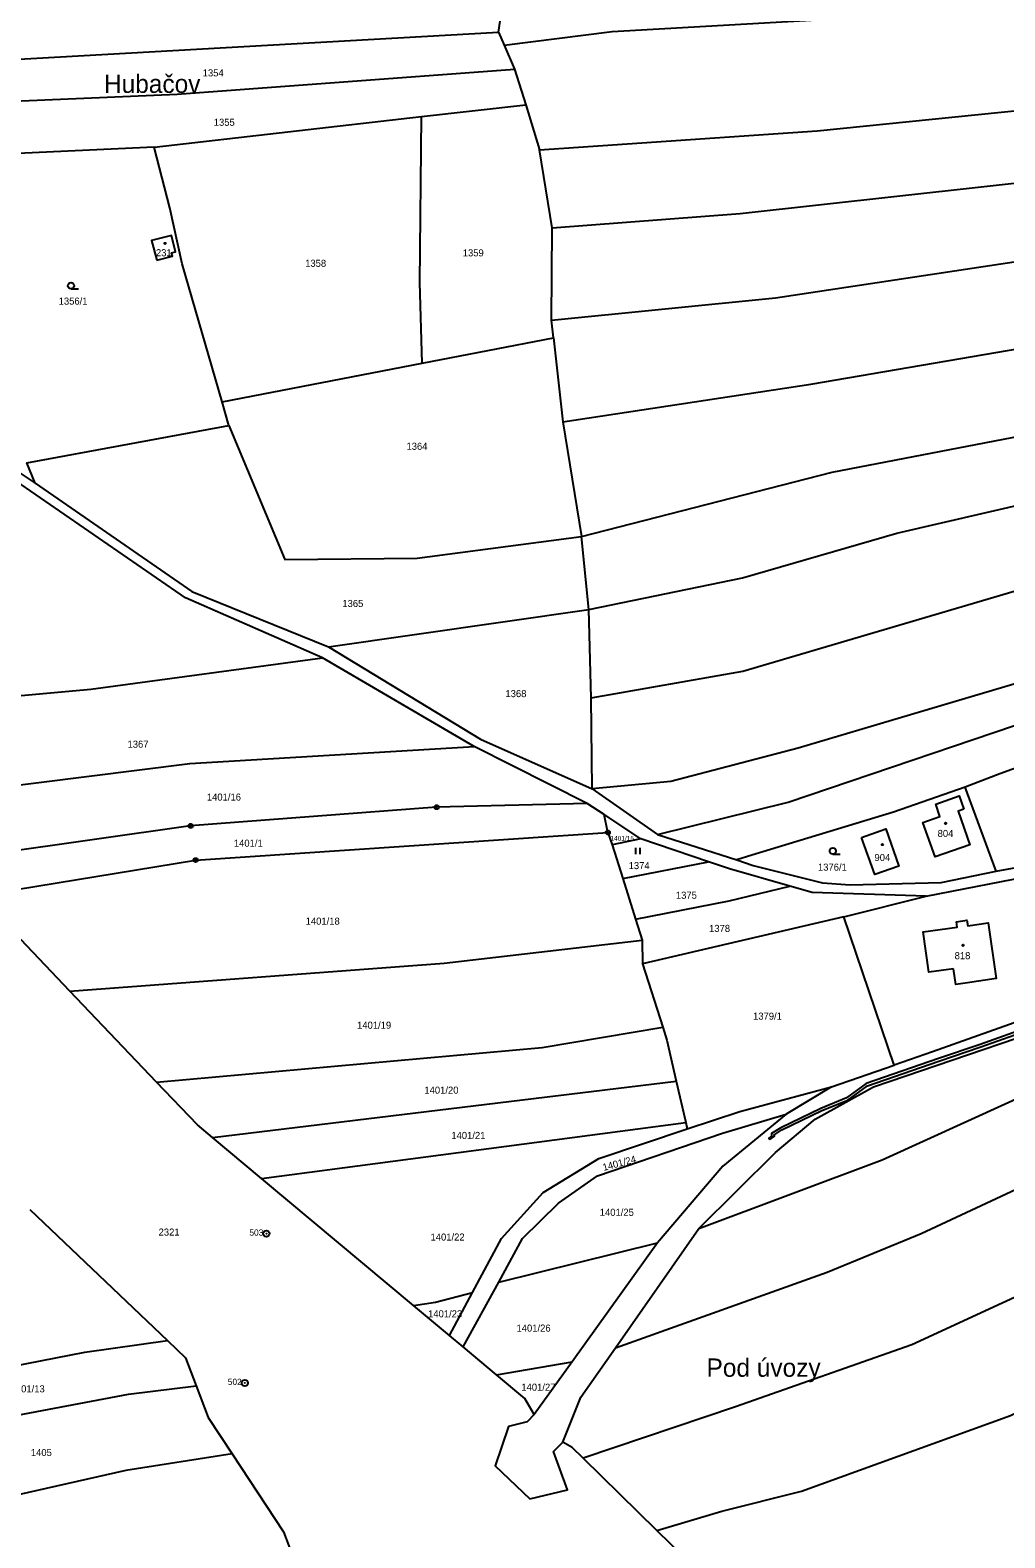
# Model space of a CAD drawing. Extents: x -725728 to -720881, y -1068679 to -1063504.
# Drawn here: x -723536.2 to -723301.5, y -1065835.7 to -1065472.5 of the extents above; entities that cross this region are included whole.
import ezdxf

# ---------------------------------------------------------------- set-up
doc = ezdxf.new("R2010")
doc.units = 0
for name, color, linetype in [('Hranice parcel', 7, 'Continuous'), ('Parcelní čísla', 7, 'Continuous'), ('Pop  PČ popisy', 7, 'Continuous'), ('Věcná břemena k části', 7, 'Continuous'), ('Značky bodu BP', 7, 'Continuous'), ('Značky budov', 7, 'Continuous'), ('Značky kultur', 7, 'Continuous')]:
    doc.layers.add(name, color=color, linetype=linetype)

# ---------------------------------------------------------------- blocks, each defined once
blk = doc.blocks.new('4.02_3')
at = {"layer": 'Značky budov'}
blk.add_circle((-0.001, 0), 0.0175, dxfattribs=at)
blk = doc.blocks.new('4.02_4')
at = {"layer": 'Značky budov'}
blk.add_circle((-0.001, 0), 0.0175, dxfattribs=at)
blk = doc.blocks.new('3.04_2')
at = {"layer": 'Značky kultur'}
blk.add_line((0.001, 0), (0.176, 0), dxfattribs=at)
blk.add_circle((0.001, 0.075), 0.075, dxfattribs=at)
blk = doc.blocks.new('3.06_1')
at = {"layer": 'Značky kultur'}
for p, q in [((-0.051, 0), (-0.051, 0.15)), ((0.049, 0), (0.049, 0.15))]:
    blk.add_line(p, q, dxfattribs=at)
blk = doc.blocks.new('1.01_2')
at = {"layer": 'Značky bodu BP'}
for radius in [0.075, 0.003]:
    blk.add_circle((0, 0), radius, dxfattribs=at)
blk = doc.blocks.new('1.01_1')
at = {"layer": 'Značky bodu BP'}
for radius in [0.075, 0.003]:
    blk.add_circle((0, 0), radius, dxfattribs=at)
blk = doc.blocks.new('1.05_1')
at = {"layer": 'Značky bodu BP'}
for radius in [0.05, 0.00303]:
    blk.add_circle((0, 0), radius, dxfattribs=at)

msp = doc.modelspace()

# ---------------------------------------------------------------- linework, layer by layer
at = {"layer": 'Hranice parcel'}
for p, q in [((-723423.4, -1065472.98), (-723422.33, -1065465.57)), ((-723423.4, -1065472.98), (-723422.04, -1065476.18)), ((-723422.04, -1065476.18), (-723419.59, -1065481.95)), ((-723419.59, -1065481.95), (-723416.85, -1065490.51)), ((-723441.96, -1065493.35), (-723416.85, -1065490.51)), ((-723416.85, -1065490.51), (-723413.54, -1065501.35)), ((-723506.36, -1065500.73), (-723441.96, -1065493.35)), ((-723506.36, -1065500.73), (-723557.53, -1065503.05)), ((-723502.54, -1065515.35), (-723506.36, -1065500.73)), ((-723410.54, -1065520.16), (-723413.54, -1065501.35)), ((-723499.64, -1065528.86), (-723502.54, -1065515.35)), ((-723410.68, -1065542.42), (-723410.54, -1065520.16)), ((-723489.97, -1065562.1), (-723499.64, -1065528.86)), ((-723410.21, -1065546.63), (-723410.68, -1065542.42)), ((-723441.79, -1065552.75), (-723410.21, -1065546.63)), ((-723410.21, -1065546.63), (-723407.93, -1065566.89)), ((-723489.97, -1065562.1), (-723441.79, -1065552.75)), ((-723488.33, -1065567.75), (-723489.97, -1065562.1)), ((-723407.93, -1065566.89), (-723403.45, -1065594.49)), ((-723541.95, -1065576.97), (-723535.01, -1065581.63)), ((-723401.64, -1065612.11), (-723403.45, -1065594.49)), ((-723464.37, -1065621.12), (-723401.64, -1065612.11)), ((-723401.11, -1065633.37), (-723401.64, -1065612.11)), ((-723429.27, -1065645.13), (-723465.81, -1065623.73)), ((-723400.89, -1065655.32), (-723401.11, -1065633.37)), ((-723402.04, -1065658.8), (-723429.27, -1065645.13)), ((-723400.89, -1065655.32), (-723385.13, -1065666.28)), ((-723303.57, -1065675.15), (-723311.01, -1065654.88)), ((-723398.02, -1065661.51), (-723402.04, -1065658.8)), ((-723389.18, -1065667.31), (-723398.02, -1065661.51)), ((-723397.08, -1065665.81), (-723398.02, -1065661.51)), ((-723497.58, -1065664.22), (-723556.58, -1065672.6)), ((-723496.37, -1065672.46), (-723397.08, -1065665.81)), ((-723397.08, -1065665.81), (-723396.08, -1065668.81)), ((-723389.18, -1065667.31), (-723396.08, -1065668.81)), ((-723396.08, -1065668.81), (-723393.52, -1065676.89)), ((-723372.85, -1065672.85), (-723389.18, -1065667.31)), ((-723385.13, -1065666.28), (-723366.06, -1065672.38)), ((-723548.52, -1065681.06), (-723496.37, -1065672.46)), ((-723393.52, -1065676.89), (-723372.85, -1065672.85)), ((-723320.41, -1065681.13), (-723290.73, -1065675.34)), ((-723393.52, -1065676.89), (-723390.41, -1065686.71)), ((-723526.63, -1065704.04), (-723548.52, -1065681.06)), ((-723340.24, -1065686.11), (-723320.41, -1065681.13)), ((-723390.41, -1065686.71), (-723388.82, -1065691.74)), ((-723340.24, -1065686.11), (-723388.79, -1065697.48)), ((-723328.18, -1065721.89), (-723340.24, -1065686.11)), ((-723388.82, -1065691.74), (-723388.79, -1065697.48)), ((-723388.79, -1065697.48), (-723383.89, -1065712.68)), ((-723505.76, -1065725.94), (-723526.63, -1065704.04)), ((-723343.27, -1065727.11), (-723328.18, -1065721.89)), ((-723492.33, -1065739.26), (-723380.61, -1065725.71)), ((-723380.61, -1065725.71), (-723378.33, -1065735.65)), ((-723343.27, -1065727.11), (-723354.15, -1065733.64)), ((-723480.48, -1065749.16), (-723378.33, -1065735.65)), ((-723378.33, -1065735.65), (-723377.97, -1065737.2)), ((-723480.48, -1065749.16), (-723492.33, -1065739.26)), ((-723443.91, -1065779.73), (-723480.48, -1065749.16)), ((-723536.28, -1065756.6), (-723503.17, -1065788.19)), ((-723395.25, -1065789.95), (-723375.16, -1065761.21)), ((-723423.38, -1065774.13), (-723385.17, -1065764.67)), ((-723385.17, -1065764.67), (-723405.71, -1065793.3)), ((-723431.93, -1065789.75), (-723423.38, -1065774.13)), ((-723435.24, -1065786.98), (-723429.7, -1065776.67)), ((-723435.24, -1065786.98), (-723443.91, -1065779.73)), ((-723431.93, -1065789.75), (-723435.24, -1065786.98)), ((-723423.94, -1065796.43), (-723431.93, -1065789.75)), ((-723423.94, -1065796.43), (-723405.71, -1065793.3)), ((-723405.71, -1065793.3), (-723414.84, -1065806.03)), ((-723385.27, -1065833.93), (-723403.06, -1065816.51)), ((-723367.44, -1065851.39), (-723385.27, -1065833.93))]:
    msp.add_line(p, q, dxfattribs=at)
for points in [[(-723422.04, -1065476.18), (-723396.09, -1065472.82), (-723288.9, -1065466.78)], [(-723557.46, -1065480.58), (-723490.43, -1065476.78), (-723423.4, -1065472.98)], [(-723413.54, -1065501.35), (-723346.72, -1065496.78), (-723274.68, -1065489.49), (-723190.29, -1065482.77), (-723133.19, -1065477.93), (-723095.41, -1065478.09)], [(-723555.25, -1065490.3), (-723500.83, -1065487.96), (-723419.59, -1065481.95)], [(-723441.79, -1065552.75), (-723442.35, -1065533.3), (-723441.96, -1065493.35)], [(-723410.54, -1065520.16), (-723365.24, -1065516.68), (-723230.31, -1065501.75), (-723178.1, -1065495.17), (-723133.57, -1065491.29), (-723096.09, -1065491.43)], [(-723410.68, -1065542.42), (-723356.7, -1065537.04), (-723263.61, -1065522.98), (-723226.04, -1065516.46)], [(-723505.68, -1065527.96), (-723501.94, -1065526.97), (-723502.14, -1065526.21), (-723501.19, -1065525.97), (-723502.21, -1065521.98), (-723507.01, -1065523.21), (-723505.68, -1065527.96)], [(-723407.93, -1065566.89), (-723348.2, -1065557.82), (-723229.1, -1065537.41), (-723159.25, -1065526.94), (-723101.43, -1065522.18), (-723089.81, -1065521.6)], [(-723403.45, -1065594.49), (-723343.1, -1065579.03), (-723219.26, -1065555.17), (-723166.8, -1065546.61), (-723131.11, -1065542.66)], [(-723401.64, -1065612.11), (-723364.69, -1065604.44), (-723327.5, -1065593.69), (-723229.63, -1065571.05), (-723139.93, -1065559.19)], [(-723535.01, -1065581.63), (-723536.99, -1065576.78), (-723488.33, -1065567.75)], [(-723488.33, -1065567.75), (-723474.89, -1065600.09), (-723443.02, -1065599.76), (-723403.45, -1065594.49)], [(-723401.11, -1065633.37), (-723364.55, -1065626.94), (-723299.21, -1065607.7), (-723230.6, -1065588.94), (-723188.2, -1065580.6), (-723145.27, -1065574.43)], [(-723465.81, -1065623.73), (-723498.82, -1065609.29), (-723547.79, -1065575.57)], [(-723535.01, -1065581.63), (-723497.24, -1065607.77), (-723464.37, -1065621.12)], [(-723151.36, -1065591.81), (-723213.24, -1065605.36), (-723270.08, -1065621.42), (-723351.25, -1065645.47), (-723381.94, -1065653.54), (-723400.89, -1065655.32)], [(-723385.13, -1065666.28), (-723353.66, -1065658.49), (-723279.28, -1065633.33), (-723213.33, -1065612.85), (-723154.36, -1065600.38)], [(-723464.37, -1065621.12), (-723427.75, -1065643.33), (-723400.89, -1065655.32)], [(-723592.17, -1065637.69), (-723521.62, -1065631.25), (-723465.81, -1065623.73)], [(-723570.55, -1065658.33), (-723497.76, -1065649.2), (-723429.27, -1065645.13)], [(-723281.33, -1065643.98), (-723302.73, -1065651.66), (-723311.01, -1065654.88)], [(-723311.01, -1065654.88), (-723328.27, -1065660.95), (-723362.42, -1065671.26), (-723366.06, -1065672.38)], [(-723311.34, -1065660.22), (-723312.77, -1065660.71), (-723309.93, -1065668.76), (-723318.26, -1065671.68), (-723321.22, -1065663.37), (-723317.17, -1065661.93), (-723318.15, -1065659.03), (-723312.5, -1065657.01), (-723311.34, -1065660.22)], [(-723402.04, -1065658.8), (-723438.35, -1065659.73), (-723497.58, -1065664.22)], [(-723336.02, -1065667), (-723330.17, -1065664.93), (-723326.99, -1065673.89), (-723332.84, -1065675.96), (-723336.02, -1065667)], [(-723303.57, -1065675.15), (-723288.22, -1065672.32), (-723272.9, -1065667.37)], [(-723366.06, -1065672.38), (-723362.12, -1065673.74), (-723345.4, -1065677.98), (-723338.74, -1065678.43), (-723316.85, -1065677.88), (-723303.57, -1065675.15)], [(-723353.26, -1065678.74), (-723367.76, -1065674.57), (-723372.85, -1065672.85)], [(-723390.41, -1065686.71), (-723367.92, -1065682.28), (-723353.26, -1065678.74)], [(-723320.41, -1065681.13), (-723347.88, -1065680.29), (-723353.26, -1065678.74)], [(-723313.85, -1065698.68), (-723319.78, -1065699.49), (-723321.16, -1065689.78), (-723312.94, -1065688.64), (-723313.13, -1065687.31), (-723310.64, -1065686.96), (-723310.42, -1065688.31), (-723305.52, -1065687.58), (-723303.58, -1065701.02), (-723310.49, -1065702.02), (-723313.3, -1065702.41), (-723313.85, -1065698.68)], [(-723395.25, -1065789.95), (-723344.29, -1065771.77), (-723321.66, -1065762.4), (-723207.4, -1065709.11), (-723157.01, -1065687.72)], [(-723526.63, -1065704.04), (-723436.5, -1065697.3), (-723388.82, -1065691.74)], [(-723375.16, -1065761.21), (-723356.74, -1065742.88), (-723347.19, -1065734.87), (-723333.14, -1065727.12), (-723276.05, -1065707.69), (-723253.01, -1065697.35), (-723245.59, -1065692.62)], [(-723282.08, -1065701.49), (-723280.7, -1065705.12), (-723318.91, -1065718.68), (-723328.18, -1065721.89)], [(-723154.24, -1065702.53), (-723194.49, -1065722.66), (-723217.35, -1065736.14), (-723280.41, -1065769.16), (-723323.92, -1065789.26), (-723366.32, -1065804.21), (-723403.06, -1065816.51)], [(-723375.16, -1065761.21), (-723331.02, -1065744.64), (-723239.52, -1065702.97)], [(-723505.76, -1065725.94), (-723412.9, -1065717.65), (-723383.89, -1065712.68)], [(-723383.89, -1065712.68), (-723382.87, -1065715.85), (-723380.61, -1065725.71)], [(-723385.27, -1065833.93), (-723369.64, -1065829.29), (-723350.47, -1065824.5), (-723300.13, -1065806.23), (-723254.96, -1065785.02), (-723217.17, -1065763.25), (-723150.31, -1065720.86)], [(-723492.33, -1065739.26), (-723495.93, -1065736.25), (-723505.76, -1065725.94)], [(-723377.97, -1065737.2), (-723365.32, -1065733.06), (-723343.27, -1065727.11)], [(-723423.38, -1065774.13), (-723417.63, -1065763.62), (-723408.96, -1065755.11), (-723399.55, -1065748.5), (-723369.5, -1065738.26), (-723354.15, -1065733.64)], [(-723354.15, -1065733.64), (-723369.44, -1065746.23), (-723385.17, -1065764.67)], [(-723429.7, -1065776.67), (-723422.7, -1065763.64), (-723412.68, -1065752.58), (-723399.26, -1065744.32), (-723377.97, -1065737.2)], [(-723443.91, -1065779.73), (-723438.62, -1065778.98), (-723429.7, -1065776.67)], [(-723585.13, -1065805.06), (-723565.45, -1065799.26), (-723523.07, -1065791.03), (-723503.17, -1065788.19)], [(-723503.17, -1065788.19), (-723498.77, -1065792.39), (-723496.25, -1065799.1)], [(-723407.96, -1065812.72), (-723403.6, -1065801.88), (-723395.25, -1065789.95)], [(-723580.69, -1065816.96), (-723560.11, -1065810.09), (-723512.55, -1065801.09), (-723496.25, -1065799.1)], [(-723496.25, -1065799.1), (-723493.38, -1065806.73), (-723487.58, -1065815.51)], [(-723414.84, -1065806.03), (-723417.1, -1065802.14), (-723423.94, -1065796.43)], [(-723414.84, -1065806.03), (-723416.5, -1065807.76), (-723421.04, -1065808.93), (-723424.21, -1065818.41), (-723415.85, -1065826.37), (-723406.85, -1065824.17), (-723410.21, -1065814.9), (-723407.96, -1065812.72)], [(-723403.06, -1065816.51), (-723405.65, -1065813.98), (-723407.96, -1065812.72)], [(-723487.58, -1065815.51), (-723513.17, -1065819.55), (-723555.86, -1065829.16), (-723571.86, -1065834.65), (-723580.69, -1065816.96)], [(-723487.58, -1065815.51), (-723475.18, -1065834.25), (-723466.08, -1065858.39), (-723464.89, -1065861.97)]]:
    msp.add_lwpolyline(points, dxfattribs=at)
at = {"layer": 'Věcná břemena k části'}
msp.add_lwpolyline([(-723358.09, -1065739.74), (-723356.96, -1065739), (-723357.16, -1065738.69), (-723355.19, -1065737.47), (-723345.58, -1065732.81), (-723339.31, -1065730.26), (-723334.57, -1065726.82), (-723317.37, -1065720.87), (-723307.3, -1065717.46), (-723297.76, -1065714.06), (-723298.36, -1065711.39), (-723298.93, -1065711.59), (-723298.46, -1065713.68), (-723307.42, -1065716.86), (-723317.47, -1065720.27), (-723334.85, -1065726.28), (-723339.61, -1065729.74), (-723345.84, -1065732.27), (-723355.47, -1065736.95), (-723357.68, -1065738.29), (-723357.65, -1065739.01), (-723358.29, -1065739.43)], close=True, dxfattribs=at)

# ---------------------------------------------------------------- block references
at = {"layer": 'Značky bodu BP', "xscale": 10, "yscale": 10}
for name, p in [('1.05_1', (-723438.35, -1065659.73)), ('1.05_1', (-723497.58, -1065664.22)), ('1.05_1', (-723397.08, -1065665.81)), ('1.05_1', (-723496.37, -1065672.46)), ('1.01_1', (-723479.31, -1065762.44)), ('1.01_2', (-723484.51, -1065798.41))]:
    msp.add_blockref(name, p, dxfattribs=at)
at = {"layer": 'Značky budov', "xscale": 10, "yscale": 10}
for name, p in [('4.02_4', (-723503.71, -1065523.92)), ('4.02_3', (-723315.75, -1065663.6)), ('4.02_3', (-723330.96, -1065668.73)), ('4.02_3', (-723311.53, -1065693.01))]:
    msp.add_blockref(name, p, dxfattribs=at)
at = {"layer": 'Značky kultur', "xscale": 10, "yscale": 10}
for name, p in [('3.04_2', (-723526.37, -1065534.84)), ('3.06_1', (-723389.83, -1065671.03)), ('3.04_2', (-723342.92, -1065671.05))]:
    msp.add_blockref(name, p, dxfattribs=at)

# ---------------------------------------------------------------- texts
at = {"layer": 'Parcelní čísla'}
for s, height, p in [('1354', 1.7, (-723494.66, -1065483.67)), ('1355', 1.7, (-723492, -1065495.57)), ('231', 1.7, (-723505.92, -1065527)), ('1359', 1.7, (-723432.04, -1065527.03)), ('1358', 1.7, (-723469.99, -1065529.54)), ('1356/1', 1.7, (-723529.35, -1065538.65)), ('1364', 1.7, (-723445.59, -1065573.63)), ('1365', 1.7, (-723461.04, -1065611.49)), ('1368', 1.7, (-723421.76, -1065633.21)), ('1367', 1.7, (-723512.77, -1065645.39)), ('1401/16', 1.7, (-723493.66, -1065658.13)), ('804', 1.7, (-723317.68, -1065666.89)), ('1401/1', 1.7, (-723487.16, -1065669.23)), ('1401/15', 1.14, (-723396.48, -1065667.78)), ('904', 1.7, (-723332.89, -1065672.69)), ('1374', 1.7, (-723392.09, -1065674.64)), ('1376/1', 1.7, (-723346.5, -1065675.01)), ('1375', 1.7, (-723380.71, -1065681.78)), ('1401/18', 1.7, (-723469.87, -1065688.02)), ('1378', 1.7, (-723372.72, -1065689.77)), ('818', 1.7, (-723313.59, -1065696.34)), ('1401/19', 1.7, (-723457.49, -1065713.09)), ('1379/1', 1.7, (-723362.13, -1065710.9)), ('1401/20', 1.7, (-723441.28, -1065728.73)), ('1401/21', 1.7, (-723434.79, -1065739.64)), ('1401/25', 1.7, (-723399.05, -1065758.16)), ('2321', 1.7, (-723505.28, -1065762.92)), ('1401/22', 1.7, (-723439.8, -1065764.12)), ('1401/23', 1.7, (-723440.39, -1065782.61)), ('1401/26', 1.7, (-723419.09, -1065786.05)), ('1401/13', 1.7, (-723540.91, -1065800.69)), ('1401/27', 1.7, (-723417.93, -1065800.29)), ('1405', 1.7, (-723536.05, -1065816.03))]:
    msp.add_text(s, height=height, dxfattribs=at).set_placement(p)
msp.add_text('1401/24', height=1.7, rotation=15, dxfattribs=at).set_placement((-723398.09, -1065747.36))
at = {"layer": 'Pop  PČ popisy'}
for s, p in [('Hubačov', (-723518.43, -1065487.65)), ('Pod úvozy', (-723373.33, -1065796.93))]:
    msp.add_text(s, height=4.4, dxfattribs=at).set_placement(p)
at = {"layer": 'Značky bodu BP'}
for s, p in [('503', (-723483.41, -1065762.94)), ('502', (-723488.61, -1065798.91))]:
    msp.add_text(s, height=1.5, dxfattribs=at).set_placement(p)

doc.saveas('drawing.dxf')
